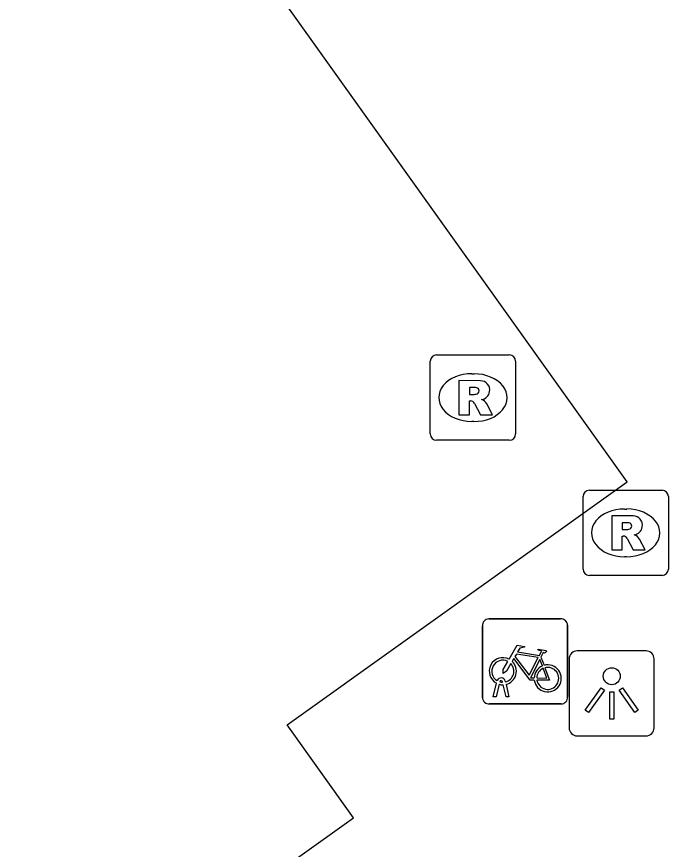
# Model space of a CAD drawing. Extents: x 161087 to 161922, y 382574 to 383873.
# Drawn here: x 161499.01 to 161506.65, y 383485.02 to 383494.79 of the extents above; entities that cross this region are included whole.
import ezdxf

# ---------------------------------------------------------------- set-up
doc = ezdxf.new("R2010")
doc.units = 0
for name, color, linetype in [('IMGEO_Fietsenrek', 7, 'Continuous'), ('IMGEO_Lichtpunt', 7, 'Continuous'), ('IMGEO_Pand', 7, 'Continuous'), ('IMGEO_Rioolput', 7, 'Continuous')]:
    doc.layers.add(name, color=color, linetype=linetype)

msp = doc.modelspace()

# ---------------------------------------------------------------- linework, layer by layer
at = {"layer": 'IMGEO_Fietsenrek'}
for p, q in [((161504.5469, 383487.7255), (161505.3878, 383487.7255)), ((161505.3878, 383487.7255), (161504.5469, 383487.7255)), ((161504.4725, 383486.8009), (161504.4725, 383487.6418)), ((161504.4725, 383487.6418), (161504.4725, 383486.8009)), ((161505.4715, 383487.6511), (161505.4715, 383486.8102)), ((161505.4715, 383486.8102), (161505.4715, 383487.6511)), ((161505.1592, 383487.2752), (161505.1955, 383487.18)), ((161504.5995, 383486.8103), (161504.6378, 383486.9703)), ((161504.6682, 383486.9581), (161504.6329, 383486.8103)), ((161504.7099, 383486.9819), (161504.7089, 383486.9862)), ((161504.751, 383486.8103), (161504.7171, 383486.952)), ((161504.7406, 383486.9934), (161504.7424, 383486.9855)), ((161504.7494, 383486.9563), (161504.7844, 383486.8103)), ((161505.3971, 383486.7265), (161504.5562, 383486.7265)), ((161504.5562, 383486.7265), (161505.3971, 383486.7265)), ((161504.6329, 383486.8103), (161504.5995, 383486.8103)), ((161504.7844, 383486.8103), (161504.751, 383486.8103))]:
    msp.add_line(p, q, dxfattribs=at)
for points in [[(161504.7851, 383487.2522), (161504.8798, 383487.4157), (161504.966, 383487.4019), (161504.9677, 383487.3932), (161504.9116, 383487.3823), (161504.8854, 383487.337), (161505.1406, 383487.2962)], [(161505.1277, 383487.271), (161504.8709, 383487.312), (161504.8542, 383487.2832), (161505.0212, 383487.0629), (161505.1277, 383487.271)], [(161505.1406, 383487.2962), (161505.1656, 383487.345), (161505.1605, 383487.349), (161505.1373, 383487.3527), (161505.1246, 383487.3602), (161505.1236, 383487.3633), (161505.1258, 383487.3679), (161505.2206, 383487.3528), (161505.2229, 383487.3425), (161505.2135, 383487.3301), (161505.2011, 383487.3237), (161505.1866, 383487.3299), (161505.1592, 383487.2752)], [(161504.8058, 383487.1997), (161504.7542, 383487.1105), (161504.7143, 383487.0845), (161504.7155, 383487.132), (161504.77, 383487.2262)], [(161505.0808, 383487.0075), (161505.0311, 383487.0076), (161504.8404, 383487.2593), (161504.8214, 383487.2265)], [(161505.1757, 383487.173), (161505.1464, 383487.2498), (161505.037, 383487.0317), (161505.0797, 383487.0316)], [(161505.1097, 383487.0315), (161505.2296, 383487.0313), (161505.1864, 383487.1449)], [(161505.2062, 383487.1518), (161505.2612, 383487.0072), (161505.1111, 383487.0075)]]:
    msp.add_lwpolyline(points, dxfattribs=at)
for centre, radius, start, end in [((161504.5502, 383487.6476), 0.0779, 92.4484, 184.28452), ((161504.5502, 383487.6476), 0.0779, 92.4484, 184.28452), ((161505.3936, 383487.6478), 0.0779, 2.4484, 94.28452), ((161505.3936, 383487.6478), 0.0779, 2.4484, 94.28452), ((161504.7121, 383487.1109), 0.159, 62.67661, 242.13685), ((161504.7121, 383487.1109), 0.129, 63.31916, 238.90302), ((161504.7121, 383487.1109), 0.159, 283.5766, 46.60424), ((161504.7121, 383487.1109), 0.129, 283.60429, 43.43025), ((161505.2387, 383487.0269), 0.159, 113.3408, 178.32165), ((161505.2387, 383487.0269), 0.159, 187.0065, 105.77075), ((161505.2387, 383487.0269), 0.129, 113.92302, 177.95563), ((161505.2387, 383487.0269), 0.129, 188.67146, 104.58832), ((161504.6919, 383486.9823), 0.0499, 12.8025, 158.69338), ((161504.7121, 383487.1109), 0.159, 253.99666, 271.78671), ((161504.6919, 383486.9823), 0.0174, 12.8025, 163.45023), ((161504.7121, 383487.1109), 0.129, 253.41502, 269.02044), ((161504.5504, 383486.8042), 0.0779, 182.4484, 274.28452), ((161504.5504, 383486.8042), 0.0779, 182.4484, 274.28452), ((161505.3938, 383486.8044), 0.0779, 272.4484, 4.28452), ((161505.3938, 383486.8044), 0.0779, 272.4484, 4.28452)]:
    msp.add_arc(centre, radius, start, end, dxfattribs=at)
at = {"layer": 'IMGEO_Lichtpunt'}
for p, q in [((161506.3916, 383487.3491), (161505.5845, 383487.3491)), ((161506.3916, 383487.3491), (161505.5845, 383487.3491)), ((161505.4898, 383487.2545), (161505.4898, 383486.4473)), ((161505.4898, 383487.2545), (161505.4898, 383486.4473)), ((161506.4863, 383486.4473), (161506.4863, 383487.2545)), ((161506.4863, 383486.4473), (161506.4863, 383487.2545)), ((161505.5845, 383486.3527), (161506.3916, 383486.3527)), ((161505.5845, 383486.3527), (161506.3916, 383486.3527))]:
    msp.add_line(p, q, dxfattribs=at)
for points in [[(161505.8642, 383486.9178), (161505.9027, 383486.8903), (161505.7154, 383486.6279), (161505.6769, 383486.6554), (161505.8642, 383486.9178)], [(161506.0756, 383486.8901), (161506.1142, 383486.9175), (161506.3009, 383486.6546), (161506.2623, 383486.6272), (161506.0756, 383486.8901)], [(161505.9657, 383486.8701), (161506.013, 383486.8701), (161506.013, 383486.5477), (161505.9657, 383486.5477), (161505.9657, 383486.8701)]]:
    msp.add_lwpolyline(points, dxfattribs=at)
msp.add_circle((161505.9894, 383487.0524), 0.0994, dxfattribs=at)
for centre, start, end in [((161505.5845, 383487.2545), 90, 180), ((161505.5845, 383487.2545), 90, 180), ((161506.3916, 383487.2545), 0, 90), ((161506.3916, 383487.2545), 0, 90), ((161505.5845, 383486.4473), 180, 270), ((161505.5845, 383486.4473), 180, 270), ((161506.3916, 383486.4473), 270, 0), ((161506.3916, 383486.4473), 270, 360)]:
    msp.add_arc(centre, 0.0946, start, end, dxfattribs=at)
at = {"layer": 'IMGEO_Pand'}
msp.add_lwpolyline([(161486.685, 383475.753), (161487.154, 383476.086), (161487.014, 383476.294), (161489.316, 383477.947), (161490.358, 383476.476), (161493.742, 383478.888), (161494.255, 383478.149), (161500.165, 383482.339), (161499.665, 383483.039), (161502.96, 383485.393), (161502.182, 383486.483), (161506.169, 383489.331), (161480.477, 383525.301)], dxfattribs=at)
at = {"layer": 'IMGEO_Rioolput'}
for p, q in [((161503.9359, 383490.8205), (161504.7881, 383490.8205)), ((161503.8615, 383489.8939), (161503.8615, 383490.7461)), ((161504.8625, 383490.7461), (161504.8625, 383489.8939)), ((161504.3495, 383490.5997), (161504.3745, 383490.5997)), ((161504.3715, 383490.0403), (161504.3466, 383490.0403)), ((161504.7881, 383489.8195), (161503.9359, 383489.8195)), ((161505.6525, 383488.3079), (161505.6525, 383489.1601)), ((161505.7269, 383489.2345), (161506.5791, 383489.2345)), ((161506.6535, 383489.1601), (161506.6535, 383488.3079)), ((161506.1405, 383489.0137), (161506.1655, 383489.0137)), ((161506.1625, 383488.4543), (161506.1376, 383488.4543)), ((161506.5791, 383488.2335), (161505.7269, 383488.2335))]:
    msp.add_line(p, q, dxfattribs=at)
for points in [[(161503.9359, 383490.8205), (161504.7881, 383490.8205)], [(161503.8615, 383489.8939), (161503.8615, 383490.7461)], [(161504.8625, 383490.7461), (161504.8625, 383489.8939)], [(161504.4505, 383490.5179), (161504.1978, 383490.52), (161504.1978, 383490.12)], [(161504.3762, 383490.4392), (161504.3222, 383490.4392), (161504.3222, 383490.3579)], [(161504.3222, 383490.3579), (161504.374, 383490.3579)], [(161504.1978, 383490.12), (161504.3222, 383490.12), (161504.3222, 383490.2825), (161504.333, 383490.2825)], [(161504.3797, 383490.2526), (161504.4512, 383490.12), (161504.5909, 383490.12), (161504.5259, 383490.2462)], [(161504.7881, 383489.8195), (161503.9359, 383489.8195)], [(161505.6525, 383488.3079), (161505.6525, 383489.1601)], [(161505.7269, 383489.2345), (161506.5791, 383489.2345)], [(161506.6535, 383489.1601), (161506.6535, 383488.3079)], [(161506.2415, 383488.9319), (161505.9888, 383488.934), (161505.9888, 383488.534)], [(161506.1672, 383488.8532), (161506.1132, 383488.8532), (161506.1132, 383488.7719)], [(161506.1132, 383488.7719), (161506.165, 383488.7719)], [(161505.9888, 383488.534), (161506.1132, 383488.534), (161506.1132, 383488.6965), (161506.124, 383488.6965)], [(161506.1707, 383488.6666), (161506.2422, 383488.534), (161506.3819, 383488.534), (161506.3169, 383488.6602)], [(161506.5791, 383488.2335), (161505.7269, 383488.2335)]]:
    msp.add_lwpolyline(points, dxfattribs=at)
for centre, radius, start, end in [((161503.938, 383490.744), 0.0765, 91.55205, 178.44795), ((161503.938, 383490.744), 0.0765, 91.55205, 178.44795), ((161504.786, 383490.744), 0.0765, 1.55205, 88.44795), ((161504.786, 383490.744), 0.0765, 1.55205, 88.44795), ((161504.3815, 383490.3429), 0.0964, 77.00612, 93.18647), ((161504.3964, 383490.3996), 0.0378, 276.66336, 79.67722), ((161504.4494, 383490.4084), 0.1095, 350.36119, 89.41601), ((161504.3582, 383490.5472), 0.1899, 274.7715, 282.96867), ((161504.447, 383490.4076), 0.1117, 277.58423, 350.98172), ((161504.3318, 383490.2292), 0.0533, 26.02933, 88.69889), ((161504.4315, 383490.1928), 0.1085, 29.51342, 73.79051), ((161503.938, 383489.896), 0.0765, 181.55205, 268.44795), ((161503.938, 383489.896), 0.0765, 181.55205, 268.44795), ((161504.786, 383489.896), 0.0765, 271.55205, 358.44795), ((161504.786, 383489.896), 0.0765, 271.55205, 358.44795), ((161505.729, 383489.158), 0.0765, 91.55205, 178.44795), ((161505.729, 383489.158), 0.0765, 91.55205, 178.44795), ((161506.577, 383489.158), 0.0765, 1.55205, 88.44795), ((161506.577, 383489.158), 0.0765, 1.55205, 88.44795), ((161506.2404, 383488.8224), 0.1095, 350.36119, 89.41601), ((161506.1492, 383488.9612), 0.1899, 274.7715, 282.96867), ((161506.1725, 383488.7569), 0.0964, 77.00612, 93.18647), ((161506.1874, 383488.8136), 0.0378, 276.66336, 79.67722), ((161506.238, 383488.8216), 0.1117, 277.58423, 350.98172), ((161506.1228, 383488.6432), 0.0533, 26.02933, 88.69889), ((161506.2225, 383488.6068), 0.1085, 29.51342, 73.79051), ((161505.729, 383488.31), 0.0765, 181.55205, 268.44795), ((161505.729, 383488.31), 0.0765, 181.55205, 268.44795), ((161506.577, 383488.31), 0.0765, 271.55205, 358.44795), ((161506.577, 383488.31), 0.0765, 271.55205, 358.44795)]:
    msp.add_arc(centre, radius, start, end, dxfattribs=at)
for centre, major_axis, ratio, start_param, end_param in [((161504.348, 383490.32), (-0.3872, 0.002), 0.722429, 4.712389, 7.853982), ((161504.373, 383490.32), (-0.3901, 0.002), 0.717154, 1.570796, 4.712389), ((161506.139, 383488.734), (-0.3872, 0.002), 0.722429, 4.712389, 7.853982), ((161506.164, 383488.734), (-0.3901, 0.002), 0.717154, 1.570796, 4.712389)]:
    msp.add_ellipse(centre, major_axis=major_axis, ratio=ratio, start_param=start_param, end_param=end_param, dxfattribs=at)

doc.saveas('drawing.dxf')
